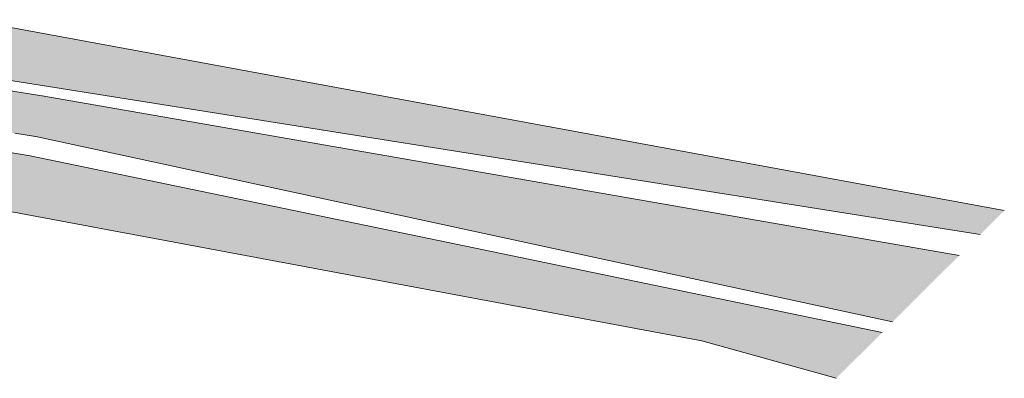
# Model space of a CAD drawing. Header units: metres. Extents: x 90616 to 91431, y 464084 to 465523.
# Tile 654 of 656: x 91194 to 91431, y 464501 to 464587. Entities that reach past the tile are written whole.
import ezdxf

# ---------------------------------------------------------------- set-up
doc = ezdxf.new("R2010")
doc.units = ezdxf.units.M
doc.layers.add('94.01_Rijbaan - road H', color=43, linetype='Continuous')
doc.layers.add('94.01_road', color=3, linetype='Continuous')

msp = doc.modelspace()

# ---------------------------------------------------------------- hatches: boundary and pattern name
at = {"layer": '94.01_Rijbaan - road H'}
for points in [[(91184.63, 464586.41), (91181.78, 464586.87), (91181.69, 464586.88), (91181.69, 464573.93), (91182.59, 464573.78), (91229.45, 464566.33), (91229.45, 464578.14)], [(91327.21, 464527.1), (91327.21, 464515.52), (91357.96, 464509.78), (91390.2, 464500.75), (91401.19, 464511.73)]]:
    msp.add_hatch(color=256, dxfattribs=at).paths.add_polyline_path(points)
h = msp.add_hatch(color=256, dxfattribs=at)
h.paths.add_polyline_path([(91419.68, 464530.23), (91327.21, 464546.35), (91327.21, 464530.89), (91403.71, 464514.33)])
h.paths.add_polyline_path([(91327.21, 464560.11), (91327.21, 464550.8), (91424.75, 464535.29), (91430.52, 464541.06)])
h.paths.add_polyline_path([(91327.21, 464560.11), (91229.45, 464578.14), (91229.45, 464566.33), (91327.21, 464550.8)])
h.paths.add_polyline_path([(91327.21, 464546.35), (91229.45, 464563.4), (91229.45, 464552.04), (91327.21, 464530.89)])
h.paths.add_polyline_path([(91327.21, 464527.1), (91229.45, 464547.41), (91229.45, 464533.8), (91327.21, 464515.52)])
h = msp.add_hatch(color=256, dxfattribs=at)
h.paths.add_polyline_path([(91229.45, 464547.41), (91196.77, 464554.2), (91181.69, 464556.67), (91181.69, 464542.42), (91183.43, 464542.14), (91188.37, 464541.32), (91193.31, 464540.55), (91194.48, 464540.34), (91229.45, 464533.8)])
h.paths.add_polyline_path([(91229.45, 464563.4), (91199.66, 464568.59), (91199.56, 464568.59), (91194.62, 464569.41), (91181.69, 464571.44), (91181.69, 464561.42), (91188.13, 464560.41), (91193.07, 464559.6), (91198, 464558.82), (91198.11, 464558.82), (91229.45, 464552.04)])

# ---------------------------------------------------------------- linework, layer by layer
at = {"layer": '94.01_road', "lineweight": 5}
for p, q in [((91430.52, 464541.06), (91184.63, 464586.41)), ((91424.75, 464535.29), (91182.59, 464573.78)), ((91419.68, 464530.23), (91199.66, 464568.59)), ((91403.71, 464514.33), (91198.11, 464558.82)), ((91401.19, 464511.73), (91196.77, 464554.2)), ((91194.48, 464540.34), (91357.96, 464509.78)), ((91390.2, 464500.75), (91357.96, 464509.78))]:
    msp.add_line(p, q, dxfattribs=at)
for points in [[(91199.66, 464568.59), (91199.56, 464568.59), (91194.62, 464569.41), (91179.8, 464571.73)], [(91198.11, 464558.82), (91198, 464558.82), (91193.07, 464559.6)], [(91175.85, 464557.62), (91196.77, 464554.2)], [(91146.22, 464548.34), (91147.17, 464548.2), (91148.83, 464547.89), (91149.82, 464547.71), (91153.8, 464547), (91158.39, 464546.26), (91158.78, 464546.19), (91160.82, 464545.84), (91163.71, 464545.38), (91173.59, 464543.76), (91177.65, 464543.09), (91178.53, 464542.95), (91183.43, 464542.14), (91188.37, 464541.32), (91193.31, 464540.55), (91194.48, 464540.34)]]:
    msp.add_lwpolyline(points, dxfattribs=at)

doc.saveas('drawing.dxf')
